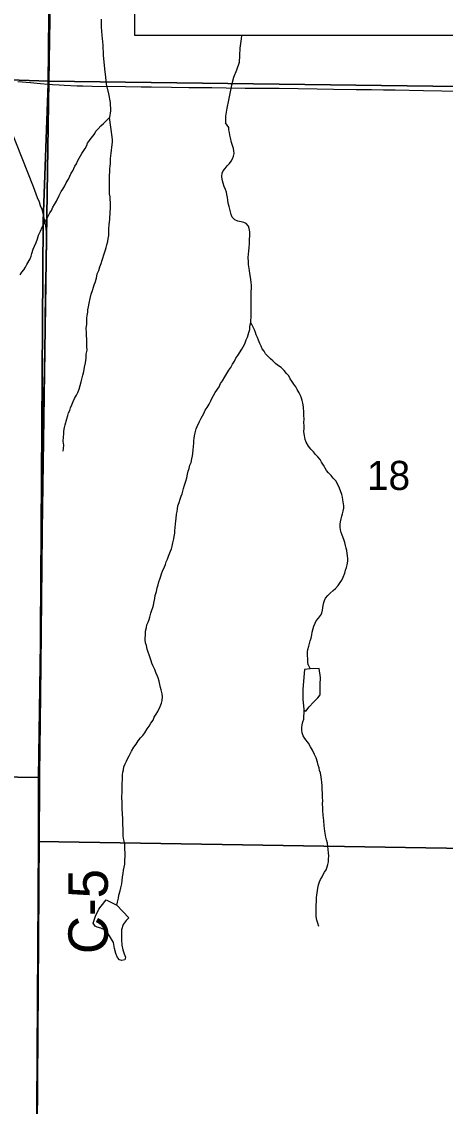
# Model space of a CAD drawing. Extents: x -8.8 to 41.4, y 0 to 34.6.
# Drawn here: x 5.315 to 5.925, y 15.077 to 16.638 of the extents above; entities that cross this region are included whole.
import ezdxf

# ---------------------------------------------------------------- set-up
doc = ezdxf.new("R2010")
doc.units = 0
for name, color, linetype in [('GM_X_Corporation', 7, 'Continuous'), ('GM_X_County_Road', 7, 'Continuous'), ('GM_X_Minor_River', 7, 'Continuous'), ('GM_X_Township_Road_Text', 7, 'Continuous'), ('GM_X_Township_Text', 7, 'Continuous'), ('SH_Data', 7, 'Continuous')]:
    doc.layers.add(name, color=color, linetype=linetype)

msp = doc.modelspace()

# ---------------------------------------------------------------- linework, layer by layer
at = {"layer": 'GM_X_Corporation'}
for points in [[(2.1, 14.1), (5.3301, 14.1), (5.3311, 14.2265), (5.3314, 14.2618), (5.3339, 14.5882), (5.3375, 15.0446), (5.3393, 15.3164), (5.3461, 16.3507), (5.3531, 16.5483), (5.3614, 17.3836), (5.3735, 18.6369), (5.3735, 18.6421), (5.3723, 18.6421), (5.2807, 18.6436)], [(5.3614, 17.3836), (5.3531, 16.5483), (5.3461, 16.3507), (5.3393, 15.3164), (5.3375, 15.0446), (5.3339, 14.5882), (5.3314, 14.2618), (5.3311, 14.2265), (5.3301, 14.1), (8.9, 14.1), (8.9, 18.5906)], [(6.3498, 16.6176), (6.3489, 16.539), (5.354, 16.5519), (5.3707, 17.5614), (6.3609, 17.5464), (6.355, 17.0515)]]:
    msp.add_lwpolyline(points, dxfattribs=at)
for points in [[(5.3707, 17.5614), (5.354, 16.5519), (4.3404, 16.586), (4.3651, 17.5696)], [(4.3404, 16.586), (5.354, 16.5519), (5.3394, 15.5503), (4.3264, 15.5667)], [(5.354, 16.5519), (6.3489, 16.539), (6.3374, 15.4422), (5.3392, 15.4586), (5.3394, 15.5503)], [(4.3264, 15.5667), (5.3394, 15.5503), (5.3392, 15.4586), (5.3337, 14.5401), (4.3237, 14.5538)], [(5.3392, 15.4586), (6.3374, 15.4422), (6.336, 14.4395), (5.3342, 14.4488), (5.3337, 14.5401)]]:
    msp.add_lwpolyline(points, close=True, dxfattribs=at)
at = {"layer": 'GM_X_County_Road'}
for points in [[(5.3096, 16.5517), (5.328, 16.55), (5.3424, 16.5488), (5.3533, 16.5478)], [(5.3533, 16.5478), (5.3597, 16.5472), (5.369, 16.5466), (5.3764, 16.5462), (5.395, 16.5453), (5.4031, 16.5451), (5.4168, 16.5448), (5.4646, 16.5441), (5.487, 16.5439), (5.5019, 16.5437), (5.531, 16.5434), (5.5559, 16.5431), (5.5888, 16.5427), (5.6093, 16.5424), (5.6367, 16.5421), (5.6609, 16.542), (5.6857, 16.5418), (5.7404, 16.5409), (5.764, 16.5406), (5.7969, 16.54), (5.8186, 16.5398), (5.836, 16.5396), (5.8528, 16.5393), (5.8938, 16.5388), (5.9733, 16.537)], [(5.3472, 16.3572), (5.346, 16.3621), (5.3444, 16.3672), (5.3424, 16.3729), (5.3406, 16.3781), (5.3381, 16.3844), (5.332, 16.4001), (5.2912, 16.5029)], [(5.3374, 15.0557), (5.3376, 15.0904), (5.3386, 15.1841), (5.339, 15.266), (5.3399, 15.3501), (5.3407, 15.4565), (5.3412, 15.5556), (5.3422, 15.6297), (5.343, 15.7117), (5.3451, 15.9025), (5.3456, 16.0055), (5.346, 16.0751), (5.3478, 16.1343), (5.3482, 16.1486), (5.3488, 16.1693), (5.3488, 16.2022), (5.3496, 16.2512), (5.3514, 16.3173), (5.3514, 16.3278), (5.3507, 16.3354), (5.3497, 16.3439), (5.3486, 16.3507), (5.3472, 16.3572)]]:
    msp.add_lwpolyline(points, dxfattribs=at)
at = {"layer": 'GM_X_Minor_River'}
for points in [[(5.4298, 16.6412), (5.4298, 16.6299), (5.4303, 16.6181), (5.4318, 16.6036), (5.4326, 16.5892), (5.4344, 16.5695), (5.4356, 16.5577), (5.4369, 16.5478), (5.44, 16.534), (5.4427, 16.5211), (5.4432, 16.5093), (5.4418, 16.4995)], [(5.6318, 16.6176), (5.6312, 16.6128), (5.6294, 16.5996), (5.6287, 16.589), (5.6281, 16.5787), (5.6244, 16.5678), (5.6203, 16.5573), (5.6174, 16.546), (5.6148, 16.5343), (5.6131, 16.5245), (5.6105, 16.5132), (5.6087, 16.5015), (5.6085, 16.492)], [(5.3579, 16.3658), (5.36, 16.3707), (5.3624, 16.3748), (5.3651, 16.3792), (5.3692, 16.3875), (5.372, 16.3931), (5.3744, 16.3965), (5.3772, 16.4013), (5.3792, 16.4058), (5.3824, 16.4111), (5.3844, 16.4152), (5.3864, 16.4197), (5.3888, 16.423), (5.39, 16.4264), (5.3916, 16.4298), (5.394, 16.4331), (5.3956, 16.4369), (5.398, 16.441), (5.4, 16.4444), (5.4016, 16.4478), (5.4064, 16.4552), (5.4088, 16.4593), (5.41, 16.4627), (5.4128, 16.4668), (5.4152, 16.4702), (5.4179, 16.4735), (5.4203, 16.4769), (5.4219, 16.4802), (5.4254, 16.4836), (5.4293, 16.4876), (5.4328, 16.491), (5.4418, 16.4995)], [(5.3751, 16.0199), (5.3755, 16.0237), (5.3757, 16.0282), (5.3751, 16.0343), (5.3752, 16.04), (5.3758, 16.0446), (5.3759, 16.0487), (5.3768, 16.0537), (5.3777, 16.0578), (5.3802, 16.0661), (5.3814, 16.071), (5.3827, 16.0748), (5.3843, 16.0785), (5.3852, 16.0819), (5.3872, 16.0864), (5.3892, 16.0913), (5.3912, 16.0954), (5.394, 16.1003), (5.396, 16.1044), (5.3977, 16.1089), (5.3994, 16.1142), (5.4006, 16.1195), (5.4023, 16.1251), (5.4032, 16.1289), (5.4045, 16.1342), (5.4058, 16.1406), (5.4071, 16.1467), (5.4081, 16.1535), (5.4082, 16.1595), (5.4092, 16.1652), (5.4089, 16.1702), (5.4091, 16.1755), (5.4089, 16.1816), (5.4086, 16.1858), (5.4084, 16.1907), (5.4081, 16.1964), (5.4087, 16.2025), (5.4089, 16.2112), (5.4094, 16.215), (5.4103, 16.2195), (5.4104, 16.2229), (5.4113, 16.2275), (5.4122, 16.2328), (5.4135, 16.2392), (5.4152, 16.2456), (5.4169, 16.2509), (5.4186, 16.2558), (5.4194, 16.2592), (5.421, 16.2625), (5.4227, 16.2686), (5.424, 16.275), (5.4261, 16.2799), (5.4277, 16.2848), (5.4298, 16.2897), (5.431, 16.2946), (5.4344, 16.3051), (5.436, 16.3092), (5.4369, 16.3126), (5.4377, 16.3168), (5.439, 16.3213), (5.4395, 16.3255), (5.4404, 16.33), (5.4407, 16.3395), (5.4412, 16.3452), (5.4422, 16.3535), (5.4425, 16.3634), (5.443, 16.3687), (5.4428, 16.3733), (5.4429, 16.3774), (5.4426, 16.3816), (5.4424, 16.3858), (5.4417, 16.39), (5.4415, 16.395), (5.4418, 16.4067), (5.4416, 16.412), (5.442, 16.4257), (5.4425, 16.4299), (5.4429, 16.4333), (5.4432, 16.4409), (5.4436, 16.4447), (5.4438, 16.4485), (5.4446, 16.4526), (5.4451, 16.4568), (5.4452, 16.461), (5.4457, 16.4644), (5.4458, 16.4678), (5.4456, 16.472), (5.4418, 16.4995)], [(5.6382, 16.3472), (5.6348, 16.3485), (5.631, 16.3497), (5.6261, 16.3506), (5.622, 16.3526), (5.6183, 16.3565), (5.6169, 16.3604), (5.6149, 16.368), (5.6138, 16.3715), (5.6125, 16.3765), (5.6118, 16.381), (5.6112, 16.3845), (5.6105, 16.3891), (5.6099, 16.3925), (5.6085, 16.3963), (5.6067, 16.4006), (5.6053, 16.4052), (5.6039, 16.4105), (5.6033, 16.4151), (5.6038, 16.4196), (5.6054, 16.423), (5.6082, 16.4264), (5.6109, 16.4301), (5.6141, 16.4334), (5.6168, 16.4371), (5.6188, 16.4405), (5.6201, 16.4439), (5.6209, 16.448), (5.6207, 16.4518), (5.62, 16.4553), (5.6172, 16.4637), (5.6159, 16.4706), (5.6149, 16.4744), (5.6142, 16.4782), (5.6132, 16.4821), (5.6133, 16.4855), (5.6085, 16.492)], [(5.3128, 16.2736), (5.3152, 16.2773), (5.3183, 16.2806), (5.3207, 16.2844), (5.3227, 16.2881), (5.3275, 16.2963), (5.3288, 16.3001), (5.3296, 16.3043), (5.3317, 16.3103), (5.3337, 16.3148), (5.3358, 16.3197), (5.3378, 16.3253), (5.3395, 16.3306), (5.3423, 16.3362), (5.3444, 16.3422), (5.3468, 16.3467), (5.3495, 16.3508), (5.3512, 16.3542), (5.3556, 16.3624), (5.3579, 16.3658)], [(5.5222, 15.8569), (5.5231, 15.8607), (5.5251, 15.8644), (5.5267, 15.8686), (5.5296, 15.8761), (5.5308, 15.8795), (5.5317, 15.8832), (5.5329, 15.8878), (5.5343, 15.8938), (5.5347, 15.8972), (5.5356, 15.9018), (5.5357, 15.9052), (5.5362, 15.9101), (5.5364, 15.9147), (5.5369, 15.9196), (5.5374, 15.923), (5.5379, 15.929), (5.5388, 15.9328), (5.5393, 15.937), (5.5401, 15.9411), (5.5418, 15.946), (5.5431, 15.9509), (5.5447, 15.9551), (5.546, 15.9585), (5.5472, 15.9622), (5.5481, 15.966), (5.5497, 15.9709), (5.5514, 15.9765), (5.5527, 15.9814), (5.554, 15.9867), (5.5548, 15.9909), (5.5561, 15.995), (5.5574, 15.9999), (5.559, 16.0037), (5.5603, 16.009), (5.5612, 16.0131), (5.5616, 16.0165), (5.5618, 16.0218), (5.5623, 16.0264), (5.5628, 16.0313), (5.5629, 16.0347), (5.5634, 16.0385), (5.5639, 16.0419), (5.5648, 16.0461), (5.5664, 16.0517), (5.5677, 16.0551), (5.5709, 16.0626), (5.5733, 16.0675), (5.5773, 16.0742), (5.5793, 16.0787), (5.5821, 16.0828), (5.5849, 16.0873), (5.5873, 16.0922), (5.5893, 16.0963), (5.5913, 16.1001), (5.5937, 16.1042), (5.5993, 16.1124), (5.6013, 16.1169), (5.6041, 16.121), (5.6076, 16.1266), (5.6132, 16.1363), (5.616, 16.14), (5.6184, 16.1449), (5.6216, 16.1494), (5.6236, 16.1535), (5.6263, 16.1572), (5.6323, 16.1665), (5.6339, 16.1699), (5.6363, 16.1744), (5.6384, 16.1797), (5.6404, 16.1838), (5.6421, 16.1906), (5.6437, 16.1947), (5.6438, 16.1981), (5.6443, 16.2015), (5.6451, 16.2049), (5.6452, 16.2083), (5.6454, 16.2121), (5.6455, 16.2167), (5.6453, 16.2235), (5.6457, 16.2368), (5.6454, 16.2418), (5.6457, 16.2498), (5.6461, 16.2535), (5.6459, 16.2585), (5.6456, 16.2623), (5.645, 16.2665), (5.6447, 16.2703), (5.6437, 16.2753), (5.6431, 16.2798), (5.6418, 16.2882), (5.6416, 16.2924), (5.6413, 16.2978), (5.6419, 16.3034), (5.642, 16.3076), (5.6425, 16.3129), (5.6431, 16.3186), (5.6435, 16.3353), (5.6425, 16.3399), (5.6415, 16.3433), (5.6382, 16.3472)], [(5.7558, 15.8123), (5.7593, 15.8157), (5.7636, 15.8193), (5.7671, 15.8223), (5.7706, 15.8264), (5.7734, 15.8308), (5.7758, 15.8342), (5.7778, 15.8387), (5.7802, 15.8443), (5.7815, 15.8488), (5.7827, 15.8526), (5.7836, 15.8564), (5.7845, 15.8617), (5.7846, 15.8655), (5.7844, 15.8693), (5.7837, 15.8727), (5.7834, 15.8769), (5.7824, 15.8804), (5.7814, 15.8842), (5.7803, 15.8884), (5.7789, 15.8926), (5.7765, 15.8991), (5.7751, 15.903), (5.774, 15.9068), (5.7738, 15.9106), (5.7735, 15.9148), (5.774, 15.9182), (5.7749, 15.9227), (5.7761, 15.9265), (5.777, 15.9299), (5.7778, 15.9337), (5.7787, 15.9378), (5.7788, 15.9413), (5.7775, 15.9497), (5.7769, 15.9535), (5.7759, 15.9577), (5.7741, 15.9627), (5.7716, 15.9688), (5.7691, 15.9731), (5.7677, 15.9765), (5.7636, 15.9808), (5.7607, 15.9847), (5.757, 15.9886), (5.7541, 15.9921), (5.7497, 15.9998), (5.7468, 16.0041), (5.7446, 16.0076), (5.7414, 16.0118), (5.738, 16.015), (5.7351, 16.0189), (5.7314, 16.0228), (5.7281, 16.027), (5.7249, 16.0328), (5.7231, 16.0367), (5.7221, 16.0424), (5.7215, 16.0477), (5.7216, 16.0527), (5.7218, 16.0569), (5.7215, 16.0607), (5.7217, 16.0664), (5.7214, 16.0709), (5.7215, 16.0751), (5.721, 16.0835), (5.72, 16.0888), (5.719, 16.0927), (5.7179, 16.0961), (5.7165, 16.0999), (5.7144, 16.1038), (5.7115, 16.1084), (5.7097, 16.1123), (5.7068, 16.1162), (5.7042, 16.1204), (5.7017, 16.1239), (5.6995, 16.1282), (5.6962, 16.1313), (5.6929, 16.1356), (5.6888, 16.1402), (5.6836, 16.1434), (5.6803, 16.1458), (5.6766, 16.1497), (5.6733, 16.1525), (5.6663, 16.1599), (5.6641, 16.1634), (5.6615, 16.1672), (5.6601, 16.1707), (5.6579, 16.1745), (5.6562, 16.1795), (5.6544, 16.1834), (5.6526, 16.1869), (5.6516, 16.1903), (5.6502, 16.1942), (5.6484, 16.198), (5.6451, 16.2049)], [(5.4523, 15.3669), (5.453, 15.3713), (5.4543, 15.377), (5.4552, 15.3812), (5.4569, 15.3872), (5.4578, 15.3917), (5.4591, 15.3974), (5.4596, 15.4023), (5.4605, 15.4076), (5.4614, 15.4125), (5.4619, 15.4171), (5.4628, 15.4216), (5.4637, 15.4258), (5.4641, 15.4425), (5.4635, 15.447), (5.4634, 15.4547), (5.4627, 15.4588), (5.4617, 15.4627), (5.4614, 15.4665), (5.461, 15.4771), (5.4607, 15.4821), (5.4609, 15.4874), (5.4606, 15.4923), (5.4604, 15.4969), (5.4599, 15.5068), (5.4597, 15.5114), (5.4598, 15.5155), (5.4595, 15.5205), (5.4598, 15.5311), (5.4596, 15.5353), (5.4601, 15.5543), (5.4606, 15.5581), (5.4615, 15.5615), (5.4623, 15.5656), (5.464, 15.5701), (5.466, 15.5739), (5.4676, 15.5773), (5.47, 15.5818), (5.4732, 15.5881), (5.4764, 15.5941), (5.48, 15.5986), (5.4827, 15.6031), (5.4863, 15.6075), (5.4894, 15.6108), (5.4926, 15.6149), (5.4957, 15.6202), (5.4989, 15.6243), (5.5013, 15.6288), (5.5045, 15.6328), (5.5061, 15.637), (5.5089, 15.6415), (5.5113, 15.6452), (5.5145, 15.6527), (5.5165, 15.6572), (5.5174, 15.6614), (5.5179, 15.6663), (5.5173, 15.6709), (5.5159, 15.6766), (5.5149, 15.68), (5.5139, 15.6843), (5.5129, 15.6892), (5.5115, 15.6938), (5.5101, 15.6973), (5.5083, 15.7015), (5.5069, 15.7057), (5.504, 15.7115), (5.5026, 15.715), (5.5016, 15.7184), (5.4988, 15.7269), (5.4974, 15.7307), (5.496, 15.7349), (5.4946, 15.7403), (5.4936, 15.7441), (5.4929, 15.7483), (5.4932, 15.7574), (5.4933, 15.7608), (5.4946, 15.7661), (5.4954, 15.7699), (5.4971, 15.774), (5.4987, 15.7778), (5.4996, 15.7812), (5.5012, 15.7868), (5.5025, 15.791), (5.5041, 15.7951), (5.505, 15.7985), (5.5059, 15.8038), (5.5068, 15.808), (5.5073, 15.8121), (5.509, 15.8181), (5.5102, 15.8231), (5.5115, 15.8276), (5.5128, 15.8317), (5.514, 15.8355), (5.5153, 15.84), (5.5165, 15.8434), (5.5177, 15.8472), (5.5206, 15.8535), (5.5222, 15.8569)], [(5.7276, 15.7126), (5.7276, 15.7128), (5.7273, 15.7162), (5.727, 15.7204), (5.7264, 15.7265), (5.7266, 15.7311), (5.727, 15.7345), (5.7283, 15.7394), (5.7296, 15.7432), (5.7304, 15.7469), (5.7317, 15.7507), (5.7326, 15.7556), (5.7334, 15.7594), (5.7347, 15.7647), (5.7356, 15.7681), (5.7376, 15.7726), (5.7392, 15.7759), (5.7424, 15.7797), (5.7451, 15.7834), (5.7471, 15.7867), (5.7484, 15.7909), (5.7493, 15.7977), (5.7502, 15.8019), (5.751, 15.8052), (5.7527, 15.8086), (5.7558, 15.8123)], [(5.7276, 15.7126), (5.7305, 15.7065)], [(5.7305, 15.7065), (5.7225, 15.7056), (5.7197, 15.6776), (5.7201, 15.6628), (5.7209, 15.6537), (5.7211, 15.6483), (5.7219, 15.6472), (5.7241, 15.6456), (5.7288, 15.6519), (5.7351, 15.6586), (5.7414, 15.6648), (5.7449, 15.6693)], [(5.7449, 15.6693), (5.745, 15.6841), (5.7453, 15.6943), (5.7434, 15.7073), (5.7305, 15.7065)], [(5.743, 15.3362), (5.7417, 15.3408), (5.7399, 15.345), (5.7393, 15.3504), (5.739, 15.3553), (5.7392, 15.3614), (5.7389, 15.3656), (5.7395, 15.3728), (5.7397, 15.3777), (5.7416, 15.3913), (5.7425, 15.3962), (5.7441, 15.4004), (5.7453, 15.4038), (5.7477, 15.4075), (5.7493, 15.4109), (5.7513, 15.4142), (5.7537, 15.4176), (5.755, 15.4217), (5.7558, 15.4251), (5.7567, 15.4289), (5.7568, 15.4327), (5.7573, 15.438), (5.757, 15.4418), (5.7564, 15.4475), (5.7558, 15.4513), (5.7552, 15.4559), (5.7538, 15.4609), (5.7528, 15.4647), (5.7515, 15.4731), (5.7506, 15.4808), (5.75, 15.4887), (5.7491, 15.4964), (5.7489, 15.5028), (5.7487, 15.507), (5.7484, 15.5127), (5.7486, 15.5169), (5.7483, 15.5215), (5.7481, 15.5287), (5.7478, 15.5321), (5.7476, 15.5382), (5.747, 15.5435), (5.7468, 15.5474), (5.7461, 15.5508), (5.7451, 15.5569), (5.7441, 15.5607), (5.7435, 15.5645), (5.742, 15.5684), (5.741, 15.5726), (5.7389, 15.5787), (5.7368, 15.5837), (5.7339, 15.5899), (5.731, 15.5945), (5.7281, 15.5996), (5.723, 15.6065), (5.7205, 15.6104), (5.7191, 15.6146), (5.7184, 15.6185), (5.7185, 15.6223), (5.719, 15.626), (5.7199, 15.6306), (5.7212, 15.6343), (5.7219, 15.6472)], [(5.4343, 15.3311), (5.429, 15.3335), (5.4238, 15.3352), (5.4208, 15.3368), (5.4179, 15.3411), (5.4212, 15.3512), (5.4264, 15.3609), (5.4296, 15.3654), (5.4367, 15.3743), (5.4523, 15.3669)], [(5.4523, 15.3669), (5.4693, 15.3486), (5.4654, 15.3446), (5.4614, 15.339), (5.4589, 15.3315), (5.4588, 15.3254), (5.4589, 15.317), (5.4594, 15.3091), (5.4607, 15.3026), (5.4628, 15.2968), (5.4646, 15.2922), (5.4637, 15.288), (5.4595, 15.287), (5.4561, 15.2883), (5.4532, 15.2914), (5.4507, 15.2972), (5.449, 15.3044), (5.4474, 15.3132), (5.443, 15.3202), (5.4394, 15.3267), (5.4343, 15.3311)]]:
    msp.add_lwpolyline(points, dxfattribs=at)
at = {"layer": 'SH_Data'}
msp.add_lwpolyline([(5.4782, 17.0515), (7.5548, 17.0515), (7.5548, 16.6176), (5.4782, 16.6176)], close=True, dxfattribs=at)

# ---------------------------------------------------------------- texts
at = {"layer": 'GM_X_Township_Road_Text'}
msp.add_text('C-5', height=0.05682, rotation=90, dxfattribs=at).set_placement((5.4392, 15.2964))
at = {"layer": 'GM_X_Township_Text'}
msp.add_text('18', height=0.04186, rotation=0, dxfattribs=at).set_placement((5.8121, 15.964))

doc.saveas('drawing.dxf')
